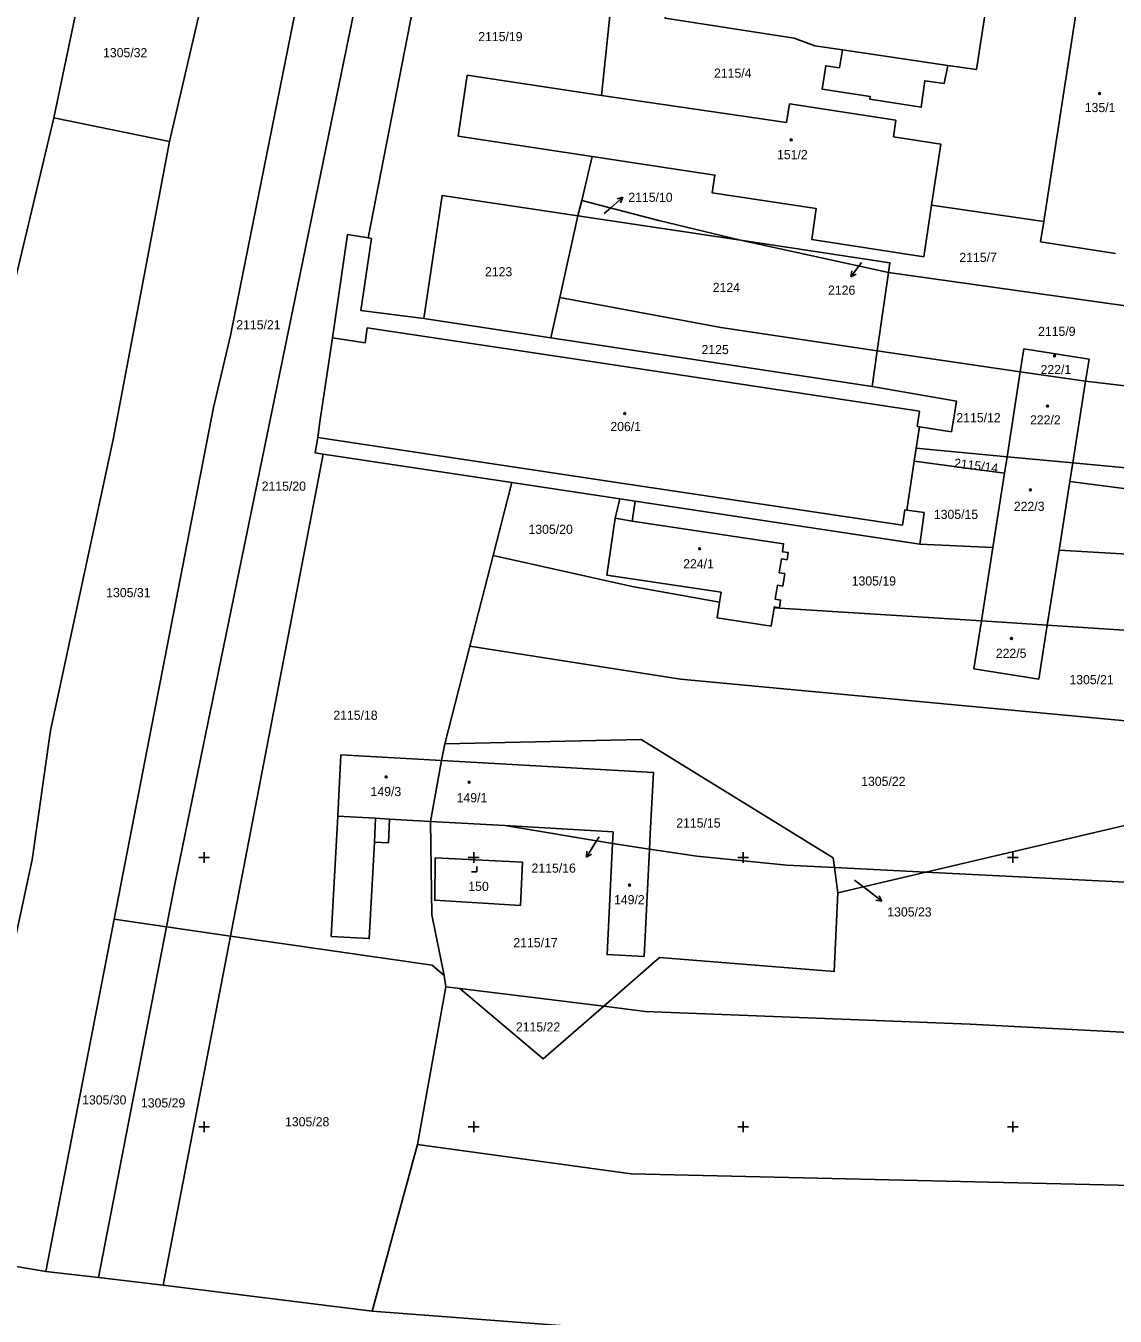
# Model space of a CAD drawing. Extents: x -776734 to -748832, y -1118122 to -976986.
# Drawn here: x -750683.1 to -750481, y -1114035.1 to -1113795.7 of the extents above; entities that cross this region are included whole.
import ezdxf

# ---------------------------------------------------------------- set-up
doc = ezdxf.new("R2010")
doc.units = 0
for name, color, linetype in [('KM_Hranice parcel', 7, 'Continuous'), ('KM_Parcelní čísla', 7, 'Continuous'), ('KM_Pop  PČ popisy', 7, 'Continuous'), ('KM_Vnitřní kresba', 7, 'Continuous'), ('KM_Značky budov', 7, 'Continuous'), ('KM_Značky kultur', 7, 'Continuous'), ('Level 61 Křížky', 7, 'Continuous')]:
    doc.layers.add(name, color=color, linetype=linetype)

msp = doc.modelspace()

# ---------------------------------------------------------------- linework, layer by layer
at = {"layer": 'KM_Hranice parcel'}
for p, q in [((-750605.82, -1113764.21), (-750619.61, -1113835.03)), ((-750572.98, -1113776.85), (-750576.28, -1113808.6)), ((-750671.89, -1113783.99), (-750677.92, -1113812.71)), ((-750487.35, -1113787.31), (-750494.25, -1113831.98)), ((-750649.83, -1113788.82), (-750656.44, -1113817.12)), ((-750656.44, -1113817.12), (-750677.92, -1113812.71)), ((-750578, -1113819.92), (-750579.97, -1113828.05)), ((-750579.97, -1113828.05), (-750580.67, -1113830.94)), ((-750515.05, -1113828.96), (-750516.48, -1113838.52)), ((-750515.05, -1113828.96), (-750494.25, -1113831.98)), ((-750584.04, -1113846.07), (-750580.67, -1113830.94)), ((-750550.52, -1113835.47), (-750580.67, -1113830.94)), ((-750494.84, -1113835.77), (-750494.25, -1113831.98)), ((-750550.52, -1113835.47), (-750523.05, -1113841.42)), ((-750480.93, -1113837.93), (-750494.84, -1113835.77)), ((-750525.16, -1113855.97), (-750523.05, -1113841.42)), ((-750523.05, -1113841.42), (-750467.31, -1113849.32)), ((-750585.71, -1113853.56), (-750584.04, -1113846.07)), ((-750585.71, -1113853.56), (-750609.23, -1113849.98)), ((-750526.11, -1113862.62), (-750585.71, -1113853.56)), ((-750526.11, -1113862.62), (-750525.16, -1113855.97)), ((-750525.16, -1113855.97), (-750498.6, -1113859.85)), ((-750497.93, -1113855.58), (-750498.6, -1113859.85)), ((-750485.83, -1113857.5), (-750497.93, -1113855.58)), ((-750486.48, -1113861.61), (-750485.83, -1113857.5)), ((-750498.6, -1113859.85), (-750501.06, -1113875.64)), ((-750498.6, -1113859.85), (-750486.48, -1113861.61)), ((-750488.86, -1113876.79), (-750486.48, -1113861.61)), ((-750486.48, -1113861.61), (-750459.97, -1113864.73)), ((-750518.28, -1113876.48), (-750517.91, -1113874.06)), ((-750517.91, -1113874.06), (-750501.06, -1113875.64)), ((-750627.92, -1113875.15), (-750645.14, -1113964.57)), ((-750627.92, -1113875.15), (-750592.92, -1113880.42)), ((-750501.53, -1113878.65), (-750518.28, -1113876.48)), ((-750501.06, -1113875.64), (-750501.53, -1113878.65)), ((-750501.06, -1113875.64), (-750488.86, -1113876.79)), ((-750489.4, -1113880.22), (-750488.86, -1113876.79)), ((-750501.53, -1113878.65), (-750503.69, -1113892.45)), ((-750592.92, -1113880.42), (-750596.4, -1113893.95)), ((-750592.92, -1113880.42), (-750572.92, -1113883.43)), ((-750491.41, -1113892.98), (-750489.4, -1113880.22)), ((-750428.58, -1113888.08), (-750489.4, -1113880.22)), ((-750572.92, -1113883.43), (-750570.04, -1113883.89)), ((-750570.04, -1113883.89), (-750517.22, -1113891.86)), ((-750517.22, -1113891.86), (-750503.69, -1113892.45)), ((-750505.82, -1113906.11), (-750503.69, -1113892.45)), ((-750491.41, -1113892.98), (-750493.6, -1113906.89)), ((-750491.41, -1113892.98), (-750429.87, -1113896.48)), ((-750596.4, -1113893.95), (-750600.73, -1113910.8)), ((-750544.28, -1113903.64), (-750505.82, -1113906.11)), ((-750505.82, -1113906.11), (-750507.21, -1113915.01)), ((-750505.82, -1113906.11), (-750493.6, -1113906.89)), ((-750495.17, -1113916.92), (-750493.6, -1113906.89)), ((-750493.6, -1113906.89), (-750472.79, -1113908.22)), ((-750600.73, -1113910.8), (-750605.39, -1113928.92)), ((-750507.21, -1113915.01), (-750495.17, -1113916.92)), ((-750605.39, -1113928.92), (-750605.96, -1113932)), ((-750516.14, -1113952.73), (-750413.63, -1113928.68)), ((-750605.96, -1113932), (-750624.64, -1113930.95)), ((-750605.96, -1113932), (-750608.04, -1113943.29)), ((-750566.67, -1113934.23), (-750605.96, -1113932)), ((-750567.26, -1113945.63), (-750566.67, -1113934.23)), ((-750608.04, -1113943.29), (-750594.23, -1113944.09)), ((-750594.23, -1113944.09), (-750574.26, -1113947.42)), ((-750567.4, -1113948.45), (-750567.26, -1113945.63)), ((-750574.26, -1113947.42), (-750567.4, -1113948.45)), ((-750533.06, -1113951.88), (-750516.14, -1113952.73)), ((-750533.06, -1113951.88), (-750532.46, -1113956.56)), ((-750532.46, -1113956.56), (-750516.14, -1113952.73)), ((-750666.69, -1113961.47), (-750679.36, -1114026.8)), ((-750656.98, -1113962.87), (-750669.61, -1114027.94)), ((-750656.98, -1113962.87), (-750666.69, -1113961.47)), ((-750645.14, -1113964.57), (-750656.98, -1113962.87)), ((-750645.14, -1113964.57), (-750657.61, -1114029.36)), ((-750605.15, -1113973.99), (-750605.46, -1113971.88)), ((-750610.4, -1114003.29), (-750605.15, -1113973.99)), ((-750602.6, -1113974.3), (-750605.15, -1113973.99)), ((-750602.6, -1113974.3), (-750575.88, -1113977.58)), ((-750618.81, -1114034.16), (-750610.4, -1114003.29)), ((-750679.36, -1114026.8), (-750697.69, -1114023.72)), ((-750669.61, -1114027.94), (-750679.36, -1114026.8)), ((-750657.61, -1114029.36), (-750669.61, -1114027.94)), ((-750618.81, -1114034.16), (-750657.61, -1114029.36))]:
    msp.add_line(p, q, dxfattribs=at)
for points in [[(-750616.02, -1113762.71), (-750655.44, -1113954.92), (-750656.98, -1113962.87)], [(-750545.29, -1113783.44), (-750562.36, -1113780.95), (-750564.5, -1113794.22), (-750540.53, -1113797.95), (-750536.71, -1113799.35), (-750531.57, -1113800.11), (-750532.13, -1113803.44), (-750534.69, -1113803.06), (-750535.35, -1113807.43), (-750526.44, -1113808.76), (-750526.5, -1113809.3), (-750516.99, -1113810.76), (-750516.33, -1113805.85), (-750512.74, -1113806.39), (-750512.05, -1113803), (-750506.74, -1113803.79), (-750504.44, -1113788.89), (-750511.58, -1113787.57), (-750511.24, -1113785.44)], [(-750666.69, -1113961.47), (-750648.27, -1113866.49), (-750645.15, -1113853.14), (-750632.98, -1113792.5)], [(-750578, -1113819.92), (-750602.88, -1113816.13), (-750601.2, -1113804.85), (-750576.28, -1113808.6)], [(-750515.05, -1113828.96), (-750513.35, -1113817.62), (-750522.12, -1113816.26), (-750521.67, -1113813.19), (-750541.39, -1113810.16), (-750541.99, -1113813.59), (-750576.28, -1113808.6)], [(-750677.92, -1113812.71), (-750688.59, -1113857.37), (-750702.1, -1113930.36), (-750719.33, -1114017.54)], [(-750697.69, -1114023.72), (-750681.93, -1113950.45), (-750678.53, -1113926.42), (-750666.87, -1113872.44), (-750656.44, -1113817.12)], [(-750516.48, -1113838.52), (-750537.28, -1113835.31), (-750536.46, -1113829.59), (-750555.75, -1113826.67), (-750555.25, -1113823.35), (-750578, -1113819.92)], [(-750580.67, -1113830.94), (-750605.88, -1113827.15), (-750609.23, -1113849.98)], [(-750579.97, -1113828.05), (-750565.67, -1113831.82), (-750550.52, -1113835.47)], [(-750619.61, -1113835.03), (-750623.39, -1113834.4), (-750626.22, -1113853.56), (-750628.57, -1113869.14), (-750628.95, -1113872.04), (-750629.4, -1113874.92), (-750627.92, -1113875.15)], [(-750609.23, -1113849.98), (-750620.95, -1113848.49), (-750618.94, -1113835.14), (-750619.61, -1113835.03)], [(-750523.05, -1113841.42), (-750522.8, -1113839.63), (-750550.52, -1113835.47)], [(-750584.04, -1113846.07), (-750554.14, -1113851.63), (-750525.16, -1113855.97)], [(-750517.91, -1113874.06), (-750517.31, -1113870.06), (-750511.37, -1113870.98), (-750510.89, -1113868.04), (-750510.44, -1113865.31), (-750526.11, -1113862.62)], [(-750517.22, -1113891.86), (-750516.79, -1113888.85), (-750516.44, -1113886), (-750519.64, -1113885.55), (-750518.28, -1113876.48)], [(-750488.86, -1113876.79), (-750461.36, -1113879.38), (-750427.54, -1113881.32)], [(-750572.92, -1113883.43), (-750573.73, -1113887.05), (-750575.3, -1113897.58), (-750554.12, -1113900.77), (-750554.4, -1113902.61)], [(-750544.28, -1113903.64), (-750544.26, -1113903.49), (-750543.27, -1113903.64), (-750543.06, -1113902.22), (-750544.05, -1113902.08), (-750543.66, -1113899.48), (-750542.67, -1113899.62), (-750542.3, -1113897.31), (-750543.31, -1113897.16), (-750542.92, -1113894.58), (-750541.87, -1113894.74), (-750541.68, -1113893.39), (-750542.73, -1113893.25), (-750542.5, -1113891.77), (-750570.61, -1113887.56), (-750570.22, -1113885.09), (-750570.04, -1113883.89)], [(-750596.4, -1113893.95), (-750570.62, -1113899.71), (-750554.4, -1113902.61)], [(-750554.4, -1113902.61), (-750554.83, -1113905.55), (-750544.83, -1113907.07), (-750544.28, -1113903.64)], [(-750600.73, -1113910.8), (-750561.61, -1113916.9), (-750470.46, -1113925.45), (-750413.63, -1113928.68)], [(-750605.39, -1113928.92), (-750568.95, -1113928.08), (-750533.29, -1113950.09), (-750533.06, -1113951.88)], [(-750624.64, -1113930.95), (-750625.24, -1113942.31), (-750626.44, -1113964.69)], [(-750626.44, -1113964.69), (-750619.38, -1113965.06), (-750618.43, -1113947.13), (-750615.83, -1113947.26), (-750615.6, -1113942.86), (-750608.04, -1113943.29)], [(-750608.04, -1113943.29), (-750607.8, -1113960.65), (-750605.46, -1113971.88)], [(-750594.23, -1113944.09), (-750574.15, -1113945.24), (-750574.26, -1113947.42)], [(-750574.26, -1113947.42), (-750575.27, -1113968.01), (-750568.38, -1113968.35), (-750567.4, -1113948.45)], [(-750567.4, -1113948.45), (-750558.59, -1113949.77), (-750541.9, -1113951.43), (-750533.06, -1113951.88)], [(-750590.93, -1113950.89), (-750607.15, -1113950.09), (-750607.22, -1113957.94), (-750591.33, -1113958.9), (-750590.93, -1113950.89)], [(-750516.14, -1113952.73), (-750476.6, -1113954.73), (-750420.88, -1113958.1), (-750348.73, -1113961.53), (-750251.84, -1113969.47)], [(-750532.46, -1113956.56), (-750533.11, -1113971.18), (-750565.53, -1113968.58), (-750575.88, -1113977.58)], [(-750605.46, -1113971.88), (-750607.73, -1113969.96), (-750645.14, -1113964.57)], [(-750575.88, -1113977.58), (-750587.14, -1113987.37), (-750602.6, -1113974.3)], [(-750575.88, -1113977.58), (-750568.19, -1113978.59), (-750507.93, -1113980.91), (-750474.94, -1113982.65), (-750399.94, -1113989.32), (-750379.08, -1113989.65), (-750291.29, -1113994.84), (-750235.94, -1114002.32)], [(-750610.4, -1114003.29), (-750570.76, -1114008.72), (-750472.46, -1114010.98), (-750312.27, -1114025.25), (-750224.9, -1114030.76)], [(-750515.41, -1114040.75), (-750552.21, -1114039.28), (-750618.81, -1114034.16)]]:
    msp.add_lwpolyline(points, dxfattribs=at)
at = {"layer": 'KM_Pop  PČ popisy'}
for p, q in [((-750574.58, -1113829.45), (-750572.315, -1113827.481)), ((-750572.315, -1113827.481), (-750573.399, -1113827.76)), ((-750572.315, -1113827.481), (-750572.742, -1113828.516)), ((-750575.8, -1113830.52), (-750574.58, -1113829.45)), ((-750528.26, -1113839.83), (-750530.066, -1113842.227)), ((-750528.09, -1113839.6), (-750528.26, -1113839.83)), ((-750530.066, -1113842.227), (-750529.863, -1113841.126)), ((-750530.066, -1113842.227), (-750529.063, -1113841.728)), ((-750576.73, -1113946.14), (-750577.51, -1113947.41)), ((-750577.51, -1113947.41), (-750579.1, -1113949.955)), ((-750579.1, -1113949.955), (-750578.994, -1113948.84)), ((-750579.1, -1113949.955), (-750578.145, -1113949.371)), ((-750529.36, -1113954.18), (-750526.65, -1113956.27)), ((-750526.65, -1113956.27), (-750524.285, -1113958.118)), ((-750524.285, -1113958.118), (-750525.383, -1113957.896)), ((-750524.285, -1113958.118), (-750524.766, -1113957.106))]:
    msp.add_line(p, q, dxfattribs=at)
at = {"layer": 'KM_Vnitřní kresba'}
for p, q in [((-750531.57, -1113800.11), (-750512.05, -1113803)), ((-750619.74, -1113851.7), (-750620.16, -1113854.48)), ((-750579.79, -1113857.69), (-750619.74, -1113851.7)), ((-750626.22, -1113853.56), (-750620.16, -1113854.48)), ((-750517.27, -1113867.15), (-750579.79, -1113857.69)), ((-750517.27, -1113867.15), (-750517.71, -1113870)), ((-750628.95, -1113872.04), (-750573.89, -1113880.32)), ((-750517.71, -1113870), (-750517.31, -1113870.06)), ((-750573.89, -1113880.32), (-750520.46, -1113888.32)), ((-750520.05, -1113885.48), (-750520.46, -1113888.32)), ((-750520.05, -1113885.48), (-750519.64, -1113885.55)), ((-750570.61, -1113887.56), (-750573.73, -1113887.05)), ((-750625.24, -1113942.31), (-750618.2, -1113942.71)), ((-750618.43, -1113947.13), (-750618.2, -1113942.71)), ((-750618.2, -1113942.71), (-750615.6, -1113942.86))]:
    msp.add_line(p, q, dxfattribs=at)
at = {"layer": 'KM_Značky budov'}
for centre in [(-750483.8768, -1113808.2292), (-750541.0968, -1113816.8292), (-750492.2368, -1113856.9192), (-750493.5368, -1113866.2192), (-750571.9868, -1113867.5892), (-750496.7368, -1113881.7692), (-750558.0868, -1113892.6992), (-750500.2168, -1113909.3692), (-750616.2468, -1113935.0592), (-750600.8468, -1113936.0492), (-750571.0868, -1113955.1292)]:
    msp.add_circle(centre, 0.175, dxfattribs=at)
at = {"layer": 'KM_Značky kultur'}
for p, q in [((-750600.421, -1113952.66), (-750599.42, -1113952.66)), ((-750599.42, -1113952.66), (-750599.42, -1113951.66))]:
    msp.add_line(p, q, dxfattribs=at)
at = {"layer": 'Level 61 Křížky'}
for p, q in [((-750651, -1113950), (-750649, -1113950)), ((-750650, -1113950), (-750650, -1113949)), ((-750650, -1113951), (-750650, -1113950)), ((-750601, -1113950), (-750599, -1113950)), ((-750600, -1113950), (-750600, -1113949)), ((-750600, -1113951), (-750600, -1113950)), ((-750551, -1113950), (-750549, -1113950)), ((-750550, -1113950), (-750550, -1113949)), ((-750550, -1113951), (-750550, -1113950)), ((-750501, -1113950), (-750499, -1113950)), ((-750500, -1113950), (-750500, -1113949)), ((-750500, -1113951), (-750500, -1113950)), ((-750650, -1114000), (-750650, -1113999)), ((-750600, -1114000), (-750600, -1113999)), ((-750550, -1114000), (-750550, -1113999)), ((-750500, -1114000), (-750500, -1113999)), ((-750651, -1114000), (-750649, -1114000)), ((-750650, -1114001), (-750650, -1114000)), ((-750601, -1114000), (-750599, -1114000)), ((-750600, -1114001), (-750600, -1114000)), ((-750551, -1114000), (-750549, -1114000)), ((-750550, -1114001), (-750550, -1114000)), ((-750501, -1114000), (-750499, -1114000)), ((-750500, -1114001), (-750500, -1114000))]:
    msp.add_line(p, q, dxfattribs=at)

# ---------------------------------------------------------------- texts
at = {"layer": 'KM_Parcelní čísla'}
for s, p in [('2115/19', (-750599.156, -1113798.51)), ('1305/32', (-750668.766, -1113801.5)), ('2115/4', (-750555.427, -1113805.29)), ('135/1', (-750486.64, -1113811.67)), ('151/2', (-750543.73, -1113820.41)), ('2115/10', (-750571.32, -1113828.33)), ('2115/7', (-750509.907, -1113839.49)), ('2123', (-750597.91, -1113842.15)), ('2124', (-750555.66, -1113845.06)), ('2126', (-750534.268, -1113845.568)), ('2115/21', (-750644.056, -1113851.99)), ('2115/9', (-750495.297, -1113853.21)), ('2125', (-750557.74, -1113856.59)), ('222/1', (-750494.84, -1113860.3)), ('206/1', (-750574.65, -1113870.87)), ('2115/12', (-750510.456, -1113869.24)), ('222/2', (-750496.8, -1113869.64)), ('2115/20', (-750639.336, -1113881.94)), ('222/3', (-750499.8, -1113885.68)), ('1305/15', (-750514.636, -1113887.17)), ('1305/20', (-750589.836, -1113889.94)), ('224/1', (-750561.14, -1113896.35)), ('1305/19', (-750529.876, -1113899.53)), ('1305/31', (-750668.176, -1113901.69)), ('222/5', (-750503.14, -1113912.95)), ('1305/21', (-750489.486, -1113917.84)), ('2115/18', (-750626.046, -1113924.45)), ('1305/22', (-750528.116, -1113936.71)), ('149/3', (-750619.14, -1113938.61)), ('149/1', (-750603.17, -1113939.76)), ('2115/15', (-750562.426, -1113944.44)), ('2115/16', (-750589.273, -1113952.818)), ('150', (-750601, -1113956.21)), ('149/2', (-750573.97, -1113958.68)), ('1305/23', (-750523.27, -1113960.948)), ('2115/17', (-750592.646, -1113966.65)), ('2115/22', (-750592.176, -1113982.29)), ('1305/30', (-750672.646, -1113995.83)), ('1305/29', (-750661.736, -1113996.39)), ('1305/28', (-750635.006, -1113999.89))]:
    msp.add_text(s, height=1.7, dxfattribs=at).set_placement(p)
msp.add_text('2115/14', height=1.7, rotation=353, dxfattribs=at).set_placement((-750510.976, -1113877.613))

doc.saveas('drawing.dxf')
